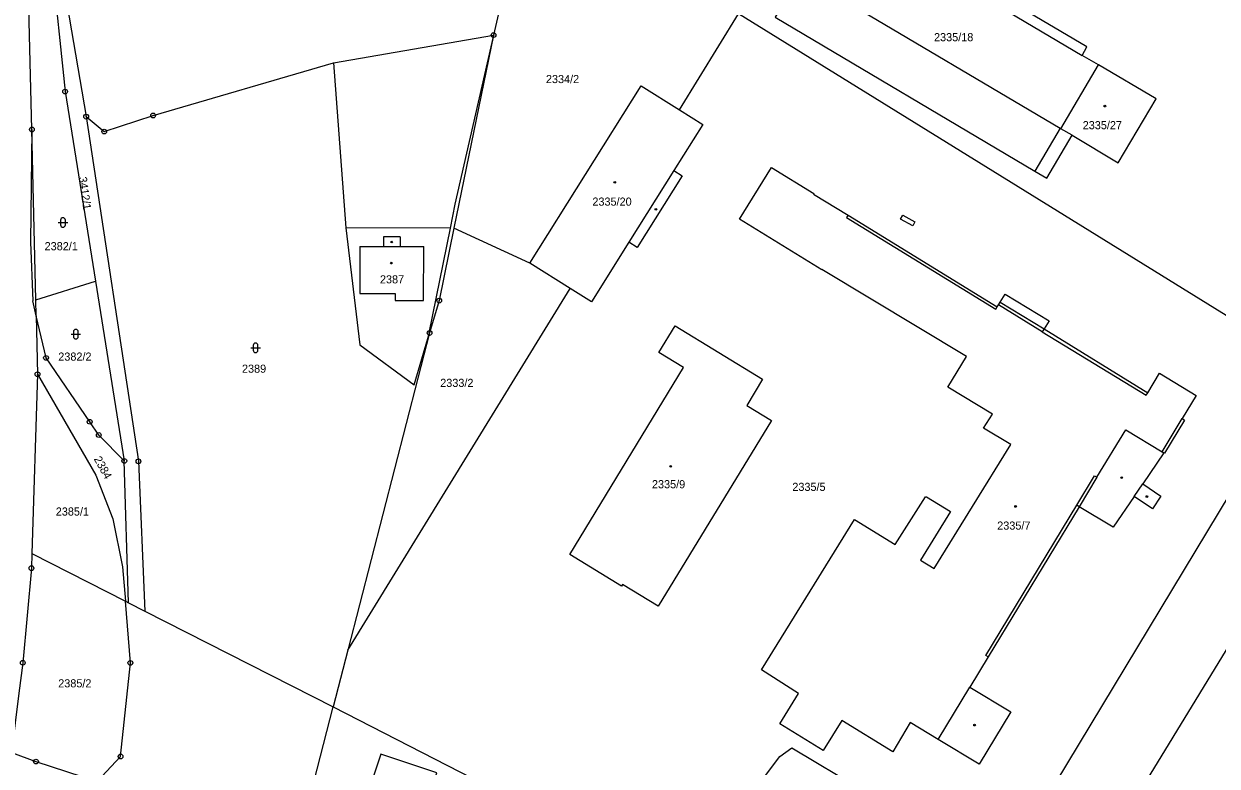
# Model space of a CAD drawing. Extents: x -733394 to -722299, y -1082822 to -1075049.
# Drawn here: x -729380.2 to -729130.6, y -1080268.9 to -1080113.6 of the extents above; entities that cross this region are included whole.
import ezdxf

# ---------------------------------------------------------------- set-up
doc = ezdxf.new("R2010")
doc.units = 0
for name, color, linetype in [('Hranice parcel', 7, 'Continuous'), ('Parcelní čísla', 7, 'Continuous'), ('Vnitřní kresba', 7, 'Continuous'), ('Značky bodu BP', 7, 'Continuous'), ('Značky budov', 7, 'Continuous'), ('Značky kultur', 7, 'Continuous')]:
    doc.layers.add(name, color=color, linetype=linetype)

msp = doc.modelspace()

# ---------------------------------------------------------------- linework, layer by layer
at = {"layer": 'Hranice parcel'}
for p, q in [((-729274.81, -1080084.31), (-729281.92, -1080115.95)), ((-729371.1, -1080109.77), (-729367.14, -1080133.01)), ((-729242.99, -1080131.58), (-729230.68, -1080111.53)), ((-729125.75, -1080176.43), (-729230.68, -1080111.53)), ((-729315.37, -1080121.75), (-729281.92, -1080115.95)), ((-729281.92, -1080115.95), (-729290.2, -1080156.38)), ((-729274.32, -1080163.68), (-729290.2, -1080156.38)), ((-729265.93, -1080168.94), (-729274.32, -1080163.68)), ((-729377.68, -1080171.34), (-729365.2, -1080167.43)), ((-729365.2, -1080167.43), (-729359.17, -1080205.03)), ((-729312.39, -1080244.59), (-729265.93, -1080168.94)), ((-729377.6, -1080174.67), (-729377.68, -1080171.34)), ((-729377.6, -1080174.67), (-729377.32, -1080186.9)), ((-729295.31, -1080178.27), (-729312.39, -1080244.59)), ((-729377.32, -1080186.9), (-729378.49, -1080224.43)), ((-729358.28, -1080234.71), (-729359.17, -1080205.03)), ((-729378.49, -1080224.43), (-729358.95, -1080234.37)), ((-729358.95, -1080234.37), (-729358.28, -1080234.71)), ((-729358.28, -1080234.71), (-729354.87, -1080236.45)), ((-729354.87, -1080236.45), (-729315.46, -1080256.5)), ((-729312.39, -1080244.59), (-729315.46, -1080256.5)), ((-729315.46, -1080256.5), (-729283.71, -1080272.8))]:
    msp.add_line(p, q, dxfattribs=at)
for points in [[(-729155.35, -1080122.19), (-729158.8, -1080120.2), (-729157.79, -1080118.42), (-729208.78, -1080088.3), (-729209.85, -1080089.97), (-729217.71, -1080103.27), (-729223.01, -1080112.22), (-729168.71, -1080144.39), (-729166.21, -1080145.87), (-729160.91, -1080136.92)], [(-729374.42, -1080100.33), (-729371.55, -1080127.77), (-729365.2, -1080167.43)], [(-729377.68, -1080171.34), (-729378.49, -1080135.71), (-729379.35, -1080101.84)], [(-729367.14, -1080133.01), (-729363.37, -1080136.14), (-729353.14, -1080132.77), (-729315.37, -1080121.75)], [(-729315.37, -1080121.75), (-729312.83, -1080156.26), (-729309.92, -1080180.75), (-729298.55, -1080189.13), (-729295.31, -1080178.27)], [(-729160.91, -1080136.92), (-729163.24, -1080135.54), (-729155.35, -1080122.19)], [(-729160.91, -1080136.92), (-729151.23, -1080142.65), (-729143.34, -1080129.29), (-729155.35, -1080122.19)], [(-729274.32, -1080163.68), (-729251.04, -1080126.54), (-729242.99, -1080131.58)], [(-729367.14, -1080133.01), (-729356.21, -1080205.12), (-729354.87, -1080236.45)], [(-729242.99, -1080131.58), (-729238.13, -1080134.63), (-729244.2, -1080144.31), (-729242.5, -1080145.37), (-729251.9, -1080160.36), (-729253.59, -1080159.29), (-729261.42, -1080171.77), (-729265.93, -1080168.94)], [(-729147.93, -1080212.47), (-729152.31, -1080218.92), (-729159.42, -1080214.62), (-729178.43, -1080246.03), (-729182.26, -1080252.37), (-729173.73, -1080257.53), (-729180.34, -1080268.48), (-729188.88, -1080263.32), (-729194.79, -1080259.74), (-729198.38, -1080265.91), (-729209.04, -1080259.31), (-729212.96, -1080265.62), (-729222.03, -1080260.04), (-729218.1, -1080253.7), (-729225.84, -1080248.74), (-729206.4, -1080217.3), (-729197.93, -1080222.52), (-729191.57, -1080212.54), (-729191.38, -1080212.54), (-729186.34, -1080215.61), (-729192.62, -1080225.79), (-729189.72, -1080227.57), (-729173.72, -1080201.63), (-729179.41, -1080198.18), (-729177.58, -1080195.23), (-729186.89, -1080189.59), (-729183, -1080183.22), (-729213.22, -1080164.98), (-729213.27, -1080165.07), (-729230.46, -1080154.44), (-729223.81, -1080143.63), (-729214.91, -1080149.08), (-729214.98, -1080149.21), (-729207.77, -1080153.63), (-729176.55, -1080172.82), (-729176.29, -1080172.4), (-729175.93, -1080171.8), (-729174.93, -1080170.15), (-729165.72, -1080175.7), (-729166.76, -1080177.41), (-729145.06, -1080190.78), (-729142.61, -1080186.7), (-729134.93, -1080191.32), (-729137.86, -1080196.18), (-729137.35, -1080196.49), (-729141.55, -1080203.43), (-729141.72, -1080203.33), (-729146.13, -1080209.81), (-729142.3, -1080212.41), (-729144.11, -1080215.07), (-729147.93, -1080212.47)], [(-729290.2, -1080156.38), (-729293.29, -1080171.5), (-729295.31, -1080178.27)], [(-729359.17, -1080205.03), (-729364.51, -1080199.62), (-729366.41, -1080196.85), (-729375.54, -1080183.49), (-729377.6, -1080174.67)], [(-729242.2, -1080185.5), (-729247.34, -1080182.37), (-729243.94, -1080176.78), (-729225.63, -1080187.96), (-729228.95, -1080193.42), (-729223.81, -1080196.57), (-729247.5, -1080235.4), (-729254.92, -1080230.86), (-729255.15, -1080231.23), (-729265.99, -1080224.62), (-729242.2, -1080185.5)], [(-729377.32, -1080186.9), (-729365.09, -1080208.04), (-729361.59, -1080217.18), (-729359.53, -1080227.21), (-729358.95, -1080234.37)], [(-729169.76, -1080281.32), (-729164.42, -1080272.58), (-729125.15, -1080207.51), (-729113.61, -1080189.25)], [(-729378.49, -1080224.43), (-729378.59, -1080227.47), (-729380.41, -1080247.26), (-729381.21, -1080253.61), (-729382.74, -1080266.05)], [(-729164.95, -1080305.03), (-729150.92, -1080281.09), (-729117.44, -1080226.28)], [(-729382.74, -1080266.05), (-729377.65, -1080267.93), (-729364.82, -1080272.1), (-729359.94, -1080266.87), (-729357.9, -1080247.29), (-729358.95, -1080234.37)], [(-729326.39, -1080300.74), (-729322.17, -1080282.58), (-729315.46, -1080256.5)], [(-729255.46, -1080287.3), (-729249.09, -1080278.27), (-729240.44, -1080280.18), (-729231.74, -1080278.13), (-729228.83, -1080275.83), (-729222.06, -1080266.85), (-729219.52, -1080265.07), (-729204.8, -1080273.87), (-729196.68, -1080273.18), (-729191.35, -1080276.24), (-729189.75, -1080273.39), (-729184.82, -1080271.69), (-729170.29, -1080280.98), (-729169.76, -1080281.32)], [(-729293.81, -1080270.31), (-729305.51, -1080266.41), (-729332.24, -1080346.59), (-729320.56, -1080350.49), (-729314.16, -1080352.63), (-729306.96, -1080330.62), (-729313.25, -1080328.48), (-729293.81, -1080270.31)]]:
    msp.add_lwpolyline(points, dxfattribs=at)
at = {"layer": 'Vnitřní kresba'}
for p, q in [((-729209.85, -1080089.97), (-729158.8, -1080120.2)), ((-729217.71, -1080103.27), (-729163.41, -1080135.44)), ((-729281.92, -1080115.95), (-729290.01, -1080151.31)), ((-729378.49, -1080135.71), (-729378.78, -1080159.28)), ((-729163.41, -1080135.44), (-729168.71, -1080144.39)), ((-729163.41, -1080135.44), (-729163.24, -1080135.54)), ((-729244.2, -1080144.31), (-729253.59, -1080159.29)), ((-729290.01, -1080151.31), (-729291.03, -1080156.38)), ((-729207.77, -1080153.63), (-729208.08, -1080154.14)), ((-729208.08, -1080154.14), (-729176.84, -1080173.29)), ((-729196.77, -1080154.45), (-729196.32, -1080153.64)), ((-729194.22, -1080155.85), (-729196.77, -1080154.45)), ((-729196.32, -1080153.64), (-729193.77, -1080155.05)), ((-729193.77, -1080155.05), (-729194.22, -1080155.85)), ((-729291.03, -1080156.38), (-729312.83, -1080156.26)), ((-729304.98, -1080158.17), (-729304.98, -1080160.18)), ((-729301.43, -1080158.18), (-729304.98, -1080158.17)), ((-729301.43, -1080158.18), (-729301.44, -1080160.19)), ((-729291.03, -1080156.38), (-729295.45, -1080178.23)), ((-729378.78, -1080159.28), (-729378.33, -1080171.54)), ((-729309.89, -1080160.17), (-729309.9, -1080170)), ((-729309.89, -1080160.17), (-729304.98, -1080160.18)), ((-729304.98, -1080160.18), (-729301.44, -1080160.19)), ((-729301.44, -1080160.19), (-729296.52, -1080160.2)), ((-729296.59, -1080171.51), (-729296.52, -1080160.2)), ((-729309.9, -1080170), (-729302.48, -1080169.98)), ((-729302.48, -1080169.98), (-729302.47, -1080171.47)), ((-729377.6, -1080174.67), (-729378.33, -1080171.54)), ((-729302.47, -1080171.47), (-729296.59, -1080171.51)), ((-729176.84, -1080173.29), (-729176.55, -1080172.82)), ((-729167.14, -1080178.01), (-729176.29, -1080172.4)), ((-729175.93, -1080171.8), (-729166.76, -1080177.41)), ((-729166.76, -1080177.41), (-729167.14, -1080178.01)), ((-729167.14, -1080178.01), (-729145.38, -1080191.29)), ((-729295.45, -1080178.23), (-729295.31, -1080178.27)), ((-729145.38, -1080191.29), (-729145.06, -1080190.78)), ((-729142.06, -1080203.12), (-729137.86, -1080196.18)), ((-729155.69, -1080208.44), (-729149.68, -1080198.51)), ((-729149.68, -1080198.51), (-729142.06, -1080203.12)), ((-729142.06, -1080203.12), (-729141.72, -1080203.33)), ((-729159.93, -1080214.31), (-729156.2, -1080208.13)), ((-729155.69, -1080208.44), (-729159.42, -1080214.62)), ((-729156.2, -1080208.13), (-729155.69, -1080208.44)), ((-729147.93, -1080212.47), (-729146.13, -1080209.81)), ((-729178.94, -1080245.72), (-729159.93, -1080214.31)), ((-729159.42, -1080214.62), (-729159.93, -1080214.31)), ((-729178.43, -1080246.03), (-729178.94, -1080245.72)), ((-729188.88, -1080263.32), (-729182.26, -1080252.37))]:
    msp.add_line(p, q, dxfattribs=at)
at = {"layer": 'Značky bodu BP'}
for centre, radius in [((-729281.92, -1080115.95), 0.5), ((-729281.92, -1080115.95), 0.0303), ((-729371.55, -1080127.77), 0.5), ((-729371.55, -1080127.77), 0.0303), ((-729367.14, -1080133.01), 0.5), ((-729367.14, -1080133.01), 0.0303), ((-729353.14, -1080132.77), 0.5), ((-729353.14, -1080132.77), 0.0303), ((-729378.49, -1080135.71), 0.5), ((-729378.49, -1080135.71), 0.0303), ((-729363.37, -1080136.14), 0.5), ((-729363.37, -1080136.14), 0.0303), ((-729293.29, -1080171.5), 0.5), ((-729293.29, -1080171.5), 0.0303), ((-729295.31, -1080178.27), 0.5), ((-729295.31, -1080178.27), 0.0303), ((-729375.54, -1080183.49), 0.5), ((-729375.54, -1080183.49), 0.0303), ((-729377.32, -1080186.9), 0.5), ((-729377.32, -1080186.9), 0.0303), ((-729366.41, -1080196.85), 0.5), ((-729366.41, -1080196.85), 0.0303), ((-729364.51, -1080199.62), 0.5), ((-729364.51, -1080199.62), 0.0303), ((-729359.17, -1080205.03), 0.5), ((-729359.17, -1080205.03), 0.0303), ((-729356.21, -1080205.12), 0.5), ((-729356.21, -1080205.12), 0.0303), ((-729378.59, -1080227.47), 0.5), ((-729378.59, -1080227.47), 0.0303), ((-729380.41, -1080247.26), 0.5), ((-729357.9, -1080247.29), 0.5), ((-729357.9, -1080247.29), 0.0303), ((-729377.65, -1080267.93), 0.5), ((-729377.65, -1080267.93), 0.0303), ((-729359.94, -1080266.87), 0.5), ((-729359.94, -1080266.87), 0.0303)]:
    msp.add_circle(centre, radius, dxfattribs=at)
at = {"layer": 'Značky budov'}
for centre in [(-729154.03, -1080130.82), (-729256.56, -1080146.75), (-729247.96, -1080152.41), (-729303.23, -1080159.24), (-729303.31, -1080163.66), (-729244.86, -1080206.17), (-729150.52, -1080208.53), (-729145.25, -1080212.49), (-729172.73, -1080214.56), (-729181.31, -1080260.31)]:
    msp.add_circle(centre, 0.175, dxfattribs=at)
at = {"layer": 'Značky kultur'}
for p, q in [((-729373, -1080155.15), (-729371, -1080155.15)), ((-729372.5, -1080154.65), (-729372.5, -1080155.65)), ((-729371.5, -1080155.65), (-729371.5, -1080154.65)), ((-729369.8, -1080178.03), (-729369.8, -1080179.03)), ((-729368.8, -1080179.03), (-729368.8, -1080178.03)), ((-729370.3, -1080178.53), (-729368.3, -1080178.53)), ((-729332.71, -1080181.38), (-729330.71, -1080181.38)), ((-729332.21, -1080180.88), (-729332.21, -1080181.88)), ((-729331.21, -1080181.88), (-729331.21, -1080180.88))]:
    msp.add_line(p, q, dxfattribs=at)
for centre, start, end in [((-729372, -1080154.65), 0, 180), ((-729372, -1080155.65), 180, 359.9879), ((-729369.3, -1080178.03), 0, 180), ((-729369.3, -1080179.03), 180, 359.9879), ((-729331.71, -1080180.88), 0, 180), ((-729331.71, -1080181.88), 180, 359.9879)]:
    msp.add_arc(centre, 0.5, start, end, dxfattribs=at)

# ---------------------------------------------------------------- texts
at = {"layer": 'Parcelní čísla'}
for s, p in [('2335/18', (-729189.78, -1080117.24)), ('2334/2', (-729270.97, -1080126)), ('2335/27', (-729158.68, -1080135.65)), ('2335/20', (-729261.25, -1080151.64)), ('2382/1', (-729375.84, -1080160.97)), ('2387', (-729305.69, -1080167.9)), ('2382/2', (-729372.98, -1080184.06)), ('2389', (-729334.55, -1080186.59)), ('2333/2', (-729293.08, -1080189.56)), ('2335/9', (-729248.79, -1080210.76)), ('2335/5', (-729219.42, -1080211.31)), ('2385/1', (-729373.5, -1080216.47)), ('2335/7', (-729176.56, -1080219.41)), ('2385/2', (-729372.99, -1080252.41))]:
    msp.add_text(s, height=1.7, dxfattribs=at).set_placement(p)
for s, rotation, p in [('3412/1', 278, (-729368.71, -1080145.7)), ('2384', 299, (-729365.6, -1080204.61))]:
    msp.add_text(s, height=1.7, rotation=rotation, dxfattribs=at).set_placement(p)

doc.saveas('drawing.dxf')
